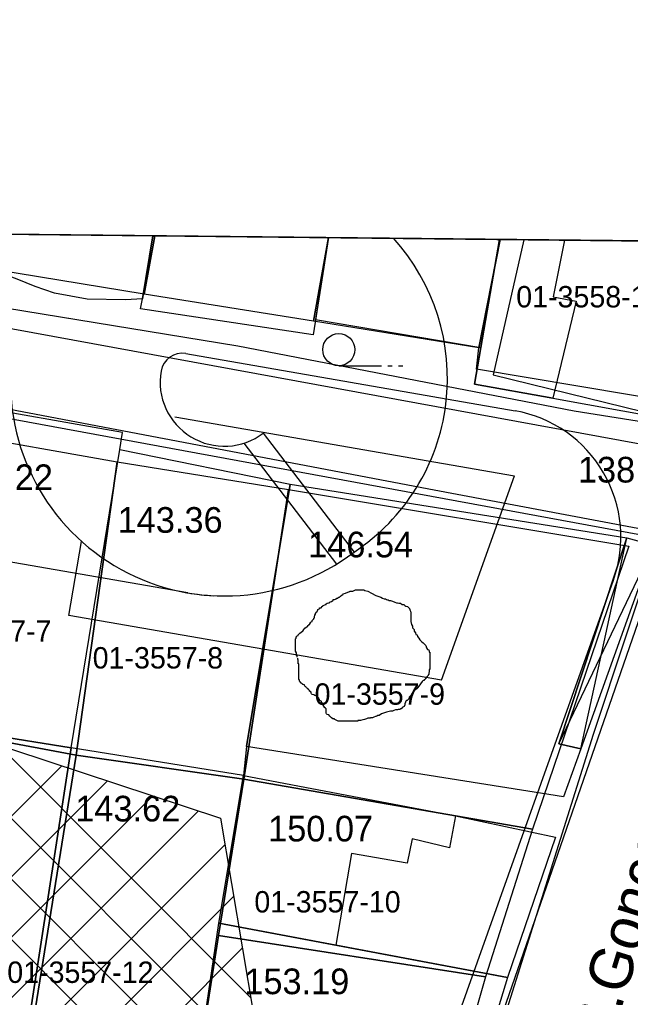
# Model space of a CAD drawing. Extents: x 419101 to 420177, y 4451541 to 4452254.
# Drawn here: x 420059.18 to 420087.74, y 4452200.07 to 4452245.78 of the extents above; entities that cross this region are included whole.
import ezdxf

# ---------------------------------------------------------------- set-up
doc = ezdxf.new("R2010")
doc.units = 0
for name, color, linetype in [('0_ÖNERİ_LEJAND', 7, 'Continuous'), ('2_KADASTRO', 7, 'Continuous'), ('3_HALİHAZIR', 7, 'Continuous'), ('Level 10', 7, 'Continuous'), ('Level 15', 7, 'Continuous'), ('Level 28', 7, 'Continuous'), ('Level 3', 7, 'Continuous'), ('Level 60', 7, 'Continuous'), ('Level 62', 7, 'Continuous')]:
    doc.layers.add(name, color=color, linetype=linetype)

msp = doc.modelspace()

# ---------------------------------------------------------------- linework, layer by layer
at = {"layer": '0_ÖNERİ_LEJAND'}
msp.add_lwpolyline([(419108.722, 4452245.778), (420173.096, 4452234.536), (420165.768, 4451540.511), (419101.295, 4451551.753)], close=True, dxfattribs=at)
at = {"layer": '2_KADASTRO'}
for points in [[(420065.505, 4452235.672), (420065, 4452232.94), (420057.11, 4452234.23), (420057.395, 4452235.758)], [(420073.625, 4452235.587), (420072.92, 4452231.68), (420065, 4452232.94), (420065.505, 4452235.672)], [(420081.656, 4452235.502), (420080.65, 4452230.44), (420072.92, 4452231.68), (420073.625, 4452235.587)], [(420092.642, 4452235.386), (420090.12, 4452227.84), (420080.54, 4452229.43), (420080.65, 4452230.44), (420081.656, 4452235.502)]]:
    msp.add_lwpolyline(points, dxfattribs=at)
for points in [[(420053.98, 4452212.86), (420055.98, 4452226.48), (420063.75, 4452225.1), (420061.83, 4452211.4)], [(420061.83, 4452211.4), (420063.75, 4452225.1), (420071.75, 4452223.82), (420069.67, 4452210.27)], [(420069.67, 4452210.27), (420071.75, 4452223.82), (420087.67, 4452221.17), (420083.16, 4452207.93)], [(420051.81, 4452199.08), (420053.98, 4452212.86), (420061.83, 4452211.4), (420059.61, 4452197.66)], [(420059.61, 4452197.66), (420061.83, 4452211.4), (420069.67, 4452210.27), (420068.48, 4452202.97), (420067.42, 4452196.19), (420059.62, 4452197.24)], [(420068.48, 4452202.97), (420069.67, 4452210.27), (420083.16, 4452207.93), (420080.97, 4452201.03)], [(420067.4, 4452195.63), (420067.42, 4452196.19), (420068.48, 4452202.97), (420080.97, 4452201.03), (420078.91, 4452193.85)]]:
    msp.add_lwpolyline(points, close=True, dxfattribs=at)
at = {"layer": '3_HALİHAZIR'}
for p, q in [((420074.104, 4452229.599), (420076.104, 4452229.599)), ((420076.404, 4452229.599), (420076.604, 4452229.599)), ((420076.904, 4452229.599), (420077.104, 4452229.599)), ((420085.416, 4452211.685), (420087.572, 4452221.547)), ((420084.401, 4452211.919), (420088.832, 4452221.212))]:
    msp.add_line(p, q, dxfattribs=at)
for points in [[(420010.169, 4452236.257), (420025.438, 4452233.726), (420046.984, 4452229.791), (420078.563, 4452223.791), (420088.662, 4452221.889), (420088.877, 4452221.793), (420088.972, 4452221.709), (420089.045, 4452221.5), (420085.995, 4452212.365)], [(420065.405, 4452235.673), (420064.92, 4452232.72), (420064.128, 4452232.68), (420062.336, 4452232.709), (420060.805, 4452232.99), (420059.906, 4452233.303), (420059.069, 4452233.642), (420058.175, 4452233.97), (420057.02, 4452234.245), (420057.256, 4452235.76)], [(420073.63, 4452235.587), (420072.906, 4452231.035), (420064.838, 4452232.26), (420064.92, 4452232.72), (420065.405, 4452235.673)], [(420064.92, 4452232.72), (420065.405, 4452235.673)], [(420073.63, 4452235.587), (420073.02, 4452231.752), (420080.741, 4452230.451), (420081.619, 4452235.502)], [(420084.662, 4452235.47), (420084.124, 4452232.821), (420085.208, 4452232.622), (420084.114, 4452228.082), (420080.444, 4452228.741), (420081.619, 4452235.502)], [(420081.619, 4452235.502), (420080.444, 4452228.741), (420084.114, 4452228.082), (420090.656, 4452226.904), (420093.432, 4452235.377)], [(420094.19, 4452235.369), (420092.652, 4452231.258), (420091.245, 4452227.749), (420090.853, 4452226.736), (420090.764, 4452226.612), (420090.71, 4452226.58), (420085.114, 4452227.473)], [(420085.114, 4452227.473), (420069.391, 4452230.515), (420053.552, 4452233.091), (420043.553, 4452234.967)], [(420085.995, 4452212.365), (420081.279, 4452197.336), (420079.436, 4452191.803)]]:
    msp.add_lwpolyline(points, dxfattribs=at)
for points in [[(420063.872, 4452225.675), (420063.995, 4452226.474), (420056.192, 4452227.842), (420053.818, 4452212.983), (420061.594, 4452211.734)], [(420061.594, 4452211.734), (420063.872, 4452225.675), (420071.829, 4452224.057), (420069.797, 4452211.804), (420069.645, 4452210.45)], [(420084.606, 4452209.444), (420069.797, 4452211.804), (420071.829, 4452224.057), (420087.572, 4452221.547), (420084.401, 4452211.919), (420085.416, 4452211.685)], [(420085.416, 4452211.685), (420084.401, 4452211.919), (420087.572, 4452221.547), (420088.832, 4452221.212)], [(420051.708, 4452199.128), (420059.434, 4452197.816), (420061.594, 4452211.734), (420053.818, 4452212.983)], [(420059.434, 4452197.816), (420059.328, 4452196.983), (420067.394, 4452196.023), (420068.495, 4452203.546), (420069.645, 4452210.45), (420061.594, 4452211.734)], [(420068.495, 4452203.546), (420069.645, 4452210.45), (420079.565, 4452208.56), (420079.276, 4452207.067), (420077.535, 4452207.479), (420077.304, 4452206.355), (420074.704, 4452206.801), (420073.968, 4452202.514)], [(420079.565, 4452208.56), (420084.239, 4452207.559), (420081.994, 4452201), (420073.968, 4452202.514), (420068.495, 4452203.546), (420069.645, 4452210.45)], [(420067.267, 4452195.149), (420068.495, 4452203.546), (420081.994, 4452201), (420079.588, 4452193.113)]]:
    msp.add_lwpolyline(points, close=True, dxfattribs=at)
msp.add_circle((420074.104, 4452230.349), 0.75, dxfattribs=at)
at = {"layer": 'Level 10'}
for points in [[(420007.467, 4452236.285), (419997.353, 4452174.616), (420066.674, 4452155.814), (420089.449, 4452221.455), (420009.019, 4452236.269)], [(420094.347, 4452235.368), (420033.26, 4452236.013)], [(420033.26, 4452236.013), (420091.005, 4452225.431), (420094.347, 4452235.368)]]:
    msp.add_lwpolyline(points, dxfattribs=at)
at = {"layer": 'Level 15'}
for p, q in [((420071.704, 4452189.868), (420045.517, 4452216.055)), ((420071.13, 4452193.271), (420049.736, 4452214.665)), ((420070.556, 4452196.673), (420053.955, 4452213.274)), ((420069.982, 4452200.075), (420058.174, 4452211.884)), ((420052.001, 4452201.746), (420061.156, 4452210.901)), ((420053.394, 4452200.311), (420063.283, 4452210.2)), ((420054.461, 4452198.549), (420065.411, 4452209.499)), ((420055.137, 4452196.397), (420067.538, 4452208.797)), ((420055.205, 4452193.635), (420068.779, 4452207.21)), ((420033.282, 4452168.884), (420069.187, 4452204.789)), ((420035.463, 4452168.237), (420069.595, 4452202.369))]:
    msp.add_line(p, q, dxfattribs=at)
at = {"layer": 'Level 28'}
msp.add_lwpolyline([(420013.516, 4452215.266), (420036.266, 4452219.104), (420068.568, 4452208.458), (420072.174, 4452187.082), (420061.549, 4452171.575), (420037.749, 4452167.559), (420014.041, 4452174.593), (420010.647, 4452194.718)], close=True, dxfattribs=at)
at = {"layer": 'Level 3'}
for points in [[(420074.418, 4452218.964), (420074.522, 4452219.016), (420074.625, 4452219.042), (420074.625, 4452219.068), (420074.651, 4452219.068), (420074.677, 4452219.068), (420074.755, 4452219.068), (420074.885, 4452219.12), (420074.989, 4452219.12), (420075.066, 4452219.12), (420075.118, 4452219.12), (420075.196, 4452219.12), (420075.248, 4452219.12), (420075.274, 4452219.12), (420075.326, 4452219.094), (420075.456, 4452219.068), (420075.637, 4452218.964), (420075.845, 4452218.86), (420076.078, 4452218.782), (420076.156, 4452218.73), (420076.234, 4452218.704), (420076.286, 4452218.704), (420076.338, 4452218.678), (420076.389, 4452218.652), (420076.415, 4452218.652), (420076.467, 4452218.626), (420076.519, 4452218.626), (420076.623, 4452218.6), (420076.727, 4452218.548), (420076.804, 4452218.522), (420076.856, 4452218.522), (420076.908, 4452218.496), (420076.96, 4452218.496), (420076.986, 4452218.496), (420077.064, 4452218.445), (420077.142, 4452218.445), (420077.194, 4452218.393), (420077.245, 4452218.367), (420077.323, 4452218.341), (420077.375, 4452218.289), (420077.401, 4452218.289), (420077.427, 4452218.211), (420077.427, 4452218.185), (420077.453, 4452218.133), (420077.479, 4452218.055), (420077.479, 4452218.029), (420077.479, 4452217.951), (420077.479, 4452217.899), (420077.479, 4452217.821), (420077.479, 4452217.795), (420077.479, 4452217.717), (420077.479, 4452217.64), (420077.505, 4452217.51), (420077.557, 4452217.432), (420077.557, 4452217.354), (420077.635, 4452217.276), (420077.635, 4452217.198), (420077.686, 4452217.12), (420077.712, 4452217.042), (420077.764, 4452217.016), (420077.79, 4452216.938), (420077.842, 4452216.86), (420077.894, 4452216.783), (420077.972, 4452216.705), (420078.05, 4452216.653), (420078.101, 4452216.601), (420078.127, 4452216.575), (420078.179, 4452216.523), (420078.205, 4452216.419), (420078.257, 4452216.341), (420078.309, 4452216.315), (420078.335, 4452216.237), (420078.335, 4452216.211), (420078.361, 4452216.211), (420078.361, 4452216.185), (420078.361, 4452216.159), (420078.361, 4452216.107), (420078.361, 4452216.004), (420078.361, 4452215.952), (420078.361, 4452215.874), (420078.361, 4452215.796), (420078.361, 4452215.718), (420078.361, 4452215.64), (420078.361, 4452215.562), (420078.361, 4452215.51), (420078.361, 4452215.432), (420078.335, 4452215.38), (420078.335, 4452215.276), (420078.309, 4452215.25), (420078.309, 4452215.173), (420078.283, 4452215.147), (420078.283, 4452215.121), (420078.231, 4452215.069), (420078.179, 4452214.991), (420078.153, 4452214.991), (420078.153, 4452214.965), (420078.127, 4452214.939), (420078.101, 4452214.913), (420078.101, 4452214.887), (420078.076, 4452214.887), (420078.05, 4452214.887)], [(420072.161, 4452215.978), (420072.161, 4452216.004), (420072.161, 4452216.029), (420072.135, 4452216.055), (420072.135, 4452216.081), (420072.135, 4452216.107), (420072.135, 4452216.133), (420072.135, 4452216.159), (420072.135, 4452216.185), (420072.083, 4452216.263), (420072.083, 4452216.341), (420072.083, 4452216.367), (420072.083, 4452216.445), (420072.083, 4452216.523), (420072.083, 4452216.549), (420072.083, 4452216.575), (420072.083, 4452216.601), (420072.083, 4452216.627), (420072.083, 4452216.653), (420072.083, 4452216.679), (420072.083, 4452216.705), (420072.083, 4452216.731), (420072.083, 4452216.757), (420072.083, 4452216.835), (420072.109, 4452216.86), (420072.109, 4452216.886), (420072.109, 4452216.912), (420072.135, 4452216.912), (420072.135, 4452216.938), (420072.135, 4452216.964), (420072.213, 4452216.99), (420072.213, 4452217.016), (420072.291, 4452217.094), (420072.343, 4452217.146), (420072.394, 4452217.172), (420072.394, 4452217.198), (420072.42, 4452217.198), (420072.472, 4452217.276), (420072.524, 4452217.328), (420072.576, 4452217.38), (420072.654, 4452217.432), (420072.654, 4452217.458), (420072.706, 4452217.484), (420072.706, 4452217.51), (420072.732, 4452217.51), (420072.784, 4452217.588), (420072.784, 4452217.614), (420072.861, 4452217.64), (420072.861, 4452217.665), (420072.861, 4452217.691), (420072.913, 4452217.743), (420072.939, 4452217.769), (420072.939, 4452217.795), (420072.965, 4452217.821), (420072.965, 4452217.847), (420072.965, 4452217.873), (420072.965, 4452217.899), (420072.991, 4452217.925), (420072.991, 4452217.951), (420072.991, 4452217.977), (420073.017, 4452217.977), (420073.017, 4452218.003), (420073.017, 4452218.029), (420073.043, 4452218.055), (420073.043, 4452218.081), (420073.095, 4452218.107), (420073.121, 4452218.185), (420073.121, 4452218.211), (420073.199, 4452218.237), (420073.199, 4452218.263), (420073.199, 4452218.289), (420073.276, 4452218.289), (420073.328, 4452218.341), (420073.328, 4452218.367), (420073.354, 4452218.367), (420073.38, 4452218.393), (420073.458, 4452218.419), (420073.484, 4452218.445), (420073.51, 4452218.445), (420073.51, 4452218.471), (420073.562, 4452218.496), (420073.666, 4452218.522), (420073.666, 4452218.548), (420073.769, 4452218.574), (420073.821, 4452218.626), (420073.847, 4452218.626), (420073.847, 4452218.652), (420073.847, 4452218.678), (420073.899, 4452218.678), (420074.003, 4452218.704), (420074.003, 4452218.73), (420074.029, 4452218.73), (420074.055, 4452218.73), (420074.055, 4452218.756), (420074.107, 4452218.782), (420074.133, 4452218.782), (420074.184, 4452218.834), (420074.262, 4452218.886), (420074.314, 4452218.912), (420074.314, 4452218.938), (420074.418, 4452218.964)], [(420074.107, 4452212.991), (420074.081, 4452212.991), (420073.951, 4452213.043), (420073.925, 4452213.069), (420073.899, 4452213.069), (420073.899, 4452213.095), (420073.821, 4452213.095), (420073.769, 4452213.147), (420073.692, 4452213.225), (420073.64, 4452213.277), (420073.562, 4452213.303), (420073.536, 4452213.329), (420073.51, 4452213.355), (420073.51, 4452213.381), (420073.51, 4452213.459), (420073.51, 4452213.537), (420073.51, 4452213.562), (420073.484, 4452213.588), (420073.484, 4452213.614), (420073.458, 4452213.614), (420073.406, 4452213.692), (420073.354, 4452213.77), (420073.328, 4452213.848), (420073.302, 4452213.874), (420073.302, 4452213.9), (420073.276, 4452213.926), (420073.225, 4452213.952), (420073.199, 4452213.978), (420073.199, 4452214.004), (420073.173, 4452214.03), (420073.173, 4452214.056), (420073.095, 4452214.108), (420073.095, 4452214.134), (420073.069, 4452214.16), (420072.991, 4452214.186), (420072.939, 4452214.212), (420072.861, 4452214.238), (420072.835, 4452214.264), (420072.81, 4452214.29), (420072.81, 4452214.316), (420072.81, 4452214.342), (420072.732, 4452214.393), (420072.732, 4452214.419), (420072.706, 4452214.445), (420072.706, 4452214.471), (420072.68, 4452214.471), (420072.68, 4452214.497), (420072.654, 4452214.497), (420072.628, 4452214.523), (420072.602, 4452214.549), (420072.576, 4452214.575), (420072.55, 4452214.601), (420072.524, 4452214.627), (420072.498, 4452214.653), (420072.498, 4452214.679), (420072.446, 4452214.705), (420072.42, 4452214.705), (420072.394, 4452214.731), (420072.343, 4452214.757), (420072.317, 4452214.783), (420072.317, 4452214.809), (420072.291, 4452214.835), (420072.265, 4452214.861), (420072.265, 4452214.887), (420072.265, 4452214.913), (420072.239, 4452214.939), (420072.239, 4452214.965), (420072.239, 4452214.991), (420072.239, 4452215.069), (420072.239, 4452215.121), (420072.239, 4452215.147), (420072.239, 4452215.173), (420072.239, 4452215.198), (420072.239, 4452215.224), (420072.239, 4452215.25), (420072.239, 4452215.276), (420072.239, 4452215.302), (420072.239, 4452215.328), (420072.239, 4452215.354), (420072.239, 4452215.38), (420072.239, 4452215.406), (420072.239, 4452215.432), (420072.239, 4452215.458), (420072.239, 4452215.484), (420072.239, 4452215.51), (420072.239, 4452215.536), (420072.239, 4452215.614), (420072.239, 4452215.64), (420072.239, 4452215.666), (420072.213, 4452215.666), (420072.213, 4452215.692), (420072.213, 4452215.718), (420072.213, 4452215.744), (420072.213, 4452215.77), (420072.213, 4452215.796), (420072.213, 4452215.822), (420072.213, 4452215.848), (420072.213, 4452215.874), (420072.187, 4452215.874), (420072.187, 4452215.9), (420072.187, 4452215.926)], [(420078.05, 4452214.887), (420077.998, 4452214.835), (420077.842, 4452214.627), (420077.79, 4452214.549), (420077.764, 4452214.497), (420077.738, 4452214.497), (420077.712, 4452214.471), (420077.686, 4452214.471), (420077.686, 4452214.445), (420077.66, 4452214.445), (420077.66, 4452214.419), (420077.635, 4452214.419), (420077.635, 4452214.393), (420077.609, 4452214.393), (420077.583, 4452214.316), (420077.557, 4452214.316), (420077.531, 4452214.29), (420077.479, 4452214.186), (420077.401, 4452214.108), (420077.375, 4452214.03), (420077.297, 4452213.952), (420077.271, 4452213.952), (420077.245, 4452213.926), (420077.245, 4452213.9), (420077.219, 4452213.9), (420077.219, 4452213.874), (420077.194, 4452213.796), (420077.194, 4452213.744), (420077.168, 4452213.666), (420077.09, 4452213.64), (420077.09, 4452213.614), (420077.064, 4452213.614), (420077.064, 4452213.588), (420077.038, 4452213.588), (420077.038, 4452213.562), (420077.012, 4452213.562), (420076.986, 4452213.562), (420076.96, 4452213.537), (420076.934, 4452213.537), (420076.908, 4452213.537), (420076.882, 4452213.537), (420076.856, 4452213.511), (420076.83, 4452213.511), (420076.804, 4452213.511), (420076.778, 4452213.511), (420076.753, 4452213.511), (420076.675, 4452213.485), (420076.623, 4452213.459), (420076.545, 4452213.459), (420076.519, 4452213.459), (420076.467, 4452213.433), (420076.338, 4452213.407), (420076.104, 4452213.329), (420076, 4452213.251), (420075.922, 4452213.251), (420075.897, 4452213.225), (420075.871, 4452213.225), (420075.845, 4452213.199), (420075.819, 4452213.199), (420075.741, 4452213.173), (420075.689, 4452213.147), (420075.663, 4452213.147), (420075.637, 4452213.147), (420075.611, 4452213.147), (420075.585, 4452213.147), (420075.585, 4452213.121), (420075.559, 4452213.121), (420075.533, 4452213.121), (420075.456, 4452213.121), (420075.404, 4452213.095), (420075.3, 4452213.069), (420075.222, 4452213.043), (420075.118, 4452213.017), (420075.066, 4452213.017), (420075.04, 4452213.017), (420075.015, 4452213.017), (420074.989, 4452213.017), (420074.989, 4452212.991), (420074.963, 4452212.991), (420074.937, 4452212.991), (420074.911, 4452212.991), (420074.885, 4452212.991), (420074.859, 4452212.991), (420074.833, 4452212.991), (420074.807, 4452212.991), (420074.781, 4452212.991), (420074.755, 4452212.991), (420074.677, 4452212.991), (420074.625, 4452212.991), (420074.548, 4452212.991), (420074.496, 4452212.991), (420074.47, 4452212.991), (420074.444, 4452212.991), (420074.392, 4452212.991), (420074.314, 4452212.991), (420074.288, 4452212.991), (420074.236, 4452212.991), (420074.21, 4452212.991), (420074.158, 4452212.991), (420074.133, 4452212.991), (420074.107, 4452212.991)]]:
    msp.add_lwpolyline(points, dxfattribs=at)
at = {"layer": 'Level 60'}
msp.add_lwpolyline([(420082.75, 4452235.49), (420081.33, 4452229.179), (420093.575, 4452226.172), (420089.912, 4452213.164)], dxfattribs=at)
at = {"layer": 'Level 62'}
for p, q in [((420066.951, 4452230.165), (420082.352, 4452227.493)), ((420066.438, 4452227.21), (420082.319, 4452224.455)), ((420067.041, 4452218.983), (420023.644, 4452226.514)), ((420067.041, 4452218.983), (420023.644, 4452226.514)), ((420067.041, 4452218.983), (420023.644, 4452226.514)), ((420070.571, 4452226.451), (420074.817, 4452220.886)), ((420070.571, 4452226.451), (420074.817, 4452220.886)), ((420070.571, 4452226.451), (420074.817, 4452220.886)), ((420069.671, 4452225.981), (420073.991, 4452220.319)), ((420069.671, 4452225.981), (420073.991, 4452220.319)), ((420069.671, 4452225.981), (420073.991, 4452220.319)), ((420078.909, 4452214.894), (420082.319, 4452224.455)), ((420078.909, 4452214.894), (420082.319, 4452224.455)), ((420078.909, 4452214.894), (420082.319, 4452224.455)), ((420061.475, 4452217.92), (420062.077, 4452221.389)), ((420061.475, 4452217.92), (420062.077, 4452221.389)), ((420061.475, 4452217.92), (420062.077, 4452221.389)), ((420066.999, 4452163.645), (420086.948, 4452219.57)), ((420078.909, 4452214.894), (420061.475, 4452217.92)), ((420078.909, 4452214.894), (420061.475, 4452217.92)), ((420078.909, 4452214.894), (420061.475, 4452217.92))]:
    msp.add_line(p, q, dxfattribs=at)
for centre, radius, start, end in [((420069.448, 4452229.01), 9.738, 303.4617, 42.2328), ((420069.448, 4452229.01), 9.738, 303.4617, 42.2328), ((420069.448, 4452229.01), 9.738, 303.4617, 42.2328), ((420066.78, 4452229.179), 1, 80.1589, 170.1468), ((420066.78, 4452229.179), 1, 80.1589, 170.1468), ((420066.78, 4452229.179), 1, 80.1589, 170.1468), ((420068.751, 4452228.837), 10.001, 174.9376, 307.3396), ((420068.751, 4452228.837), 10.001, 174.9376, 307.3396), ((420068.751, 4452228.837), 10.001, 174.9376, 307.3396), ((420068.751, 4452228.837), 3.001, 170.1468, 307.3404), ((420081.296, 4452221.586), 6, 340.3702, 79.8702), ((420068.751, 4452228.837), 10.001, 260.1549, 267.2407), ((420068.751, 4452228.837), 10.001, 260.1549, 267.2407), ((420068.751, 4452228.837), 10.001, 260.1549, 267.2407)]:
    msp.add_arc(centre, radius, start, end, dxfattribs=at)

# ---------------------------------------------------------------- texts
at = {"layer": '2_KADASTRO'}
for s, p in [('01-3558-11', (420082.402, 4452232.324)), ('01-3557-7', (420054.572, 4452216.697)), ('01-3557-8', (420062.598, 4452215.446)), ('01-3557-9', (420072.975, 4452213.752)), ('01-3557-10', (420070.158, 4452204.042)), ('01-3557-12', (420058.603, 4452200.75))]:
    msp.add_text(s, height=1, dxfattribs=at).set_placement(p)
at = {"layer": '3_HALİHAZIR'}
for s, p in [('143.22', (420055.832, 4452223.784)), ('143.36', (420063.764, 4452221.789)), ('146.54', (420072.672, 4452220.642)), ('143.62', (420061.784, 4452208.296)), ('150.07', (420070.802, 4452207.362)), ('153.19', (420069.688, 4452200.224))]:
    msp.add_text(s, height=1.2, dxfattribs=at).set_placement(p)
for s, height, rotation, p in [('138.50 ', 1.2, 359.9979, (420085.286, 4452224.139)), ('8.Gonca Sokak', 2, 72.8265, (420086.846, 4452198.004))]:
    msp.add_text(s, height=height, rotation=rotation, dxfattribs=at).set_placement(p)

doc.saveas('drawing.dxf')
